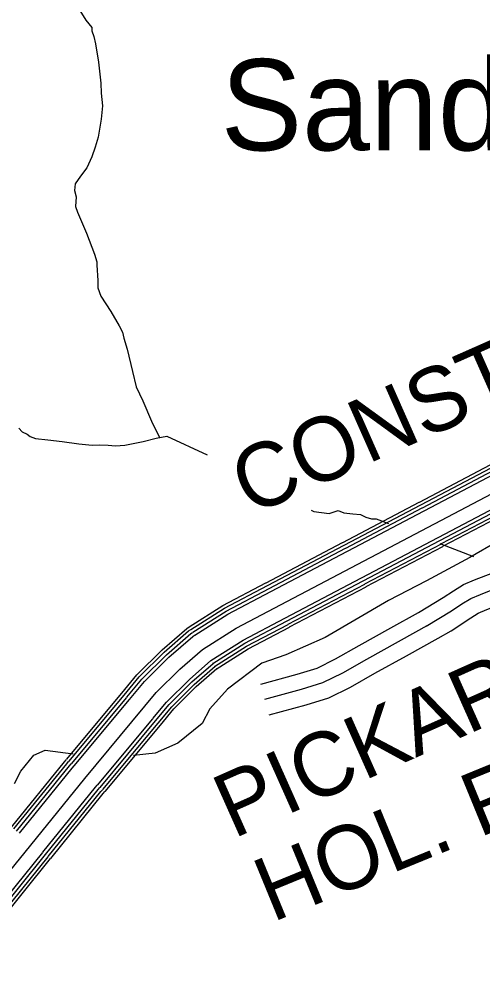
# Model space of a CAD drawing. Extents: x 1551132 to 1791609, y 378168 to 563823.
# Drawn here: x 1594033 to 1596710, y 418965 to 424575 of the extents above; entities that cross this region are included whole.
import ezdxf

# ---------------------------------------------------------------- set-up
doc = ezdxf.new("R2010")
doc.units = 0
for name, color, linetype in [('DESIGN - ROW - Right-of-Way and Easement Labels', 7, 'Continuous'), ('DESIGN - TRANSPORTATION - Text', 7, 'Continuous'), ('SURVEY - CENTERLINE - Preliminary Text', 7, 'Continuous'), ('SURVEY - PROPERTY - Owners', 7, 'Continuous'), ('SURVEY - VEGETATION - Features with Text', 7, 'Continuous')]:
    doc.layers.add(name, color=color, linetype=linetype)

msp = doc.modelspace()

# ---------------------------------------------------------------- linework, layer by layer
at = {"layer": 'DESIGN - TRANSPORTATION - Text'}
for points in [[(1594382.778, 424627.351), (1594416.144, 424570.883), (1594451.668, 424528.407), (1594451.443, 424508.39), (1594463.084, 424476.206), (1594472.617, 424434.038), (1594489.425, 424327.702), (1594504.058, 424205.365), (1594505.408, 424147.272), (1594512.6, 424075.087), (1594505.725, 423997.06), (1594488.558, 423893.124), (1594469.917, 423835.264), (1594451.284, 423779.404), (1594422.577, 423715.661), (1594386.036, 423668.018), (1594355.528, 423622.316), (1594351.103, 423584.315), (1594360.695, 423548.156), (1594356.07, 423492.13), (1594367.711, 423459.954), (1594420.335, 423337.176), (1594466.992, 423216.464), (1594480.491, 423172.246), (1594480.266, 423152.221), (1594485.283, 423064.043), (1594487.058, 423044.001), (1594486.816, 423021.967), (1594504.274, 422973.699), (1594561.281, 422884.914), (1594610.355, 422802.228), (1594627.929, 422763.969), (1594635.546, 422729.835), (1594654.829, 422665.525), (1594687.395, 422536.971), (1594708.402, 422448.602), (1594745.501, 422368.067), (1594796.175, 422249.314)], [(1594796.175, 422249.314), (1594843.149, 422154.511)], [(1594029.685, 422208.221), (1594049.459, 422187.962), (1594077.3, 422173.62), (1594095.167, 422161.395), (1594125.032, 422149.028), (1594196.956, 422142.177), (1594280.837, 422131.177), (1594376.693, 422118.044), (1594452.616, 422111.143), (1594496.64, 422112.635), (1594546.606, 422110.043), (1594588.58, 422107.552), (1594642.62, 422110.919), (1594748.86, 422131.703), (1594823.074, 422150.861), (1594885.206, 422162.153), (1595117.984, 422055.267)], [(1595720.045, 421734.134), (1595735.086, 421725.834), (1595823.517, 421714.776), (1595876.433, 421731.976), (1595908.299, 421719.584), (1595960.223, 421712.967), (1596004.172, 421708.442), (1596036.012, 421694.05), (1596067.903, 421683.667), (1596095.894, 421683.342), (1596165.759, 421656.466)], [(1596797.503, 421552.464), (1596636.157, 421459.961), (1596386.812, 421324.749), (1596166.809, 421210.888), (1595800.126, 420997.407), (1595572.781, 420897.779), (1595433.443, 420847.969), (1595235.431, 420698.524), (1595132.758, 420584.67), (1595088.759, 420499.277), (1594949.42, 420385.415), (1594817.415, 420328.489), (1594692.743, 420314.255)], [(1596464.211, 421541.671), (1596658.164, 421467.07)], [(1594005.226, 420152.358), (1594041.9, 420223.519), (1594115.232, 420316.029), (1594181.238, 420344.489), (1594342.576, 420323.146)]]:
    msp.add_lwpolyline(points, dxfattribs=at)
at = {"layer": 'SURVEY - CENTERLINE - Preliminary Text'}
for points in [[(1590777.955, 412456.346), (1592043.086, 416594.797), (1592150.084, 416903.472), (1592286.514, 417247.889), (1592448.927, 417579.306), (1592604.849, 417865.239), (1592861.46, 418251.891), (1593069.722, 418525.723), (1594410.766, 420181.826), (1594824.182, 420678.348), (1594960.987, 420814.168), (1595091.426, 420928.388), (1595285.496, 421051.858), (1600278.989, 423681.755), (1600399.095, 423758.457), (1600533.9, 423862.427), (1600657.331, 423984.272), (1600723.921, 424059.007), (1600835.985, 424211.719), (1600918.816, 424354.681), (1600956.174, 424432.658), (1600998.398, 424544.753), (1601040.98, 424673.207)], [(1596345.405, 421781.261), (1596787.795, 422014.251)], [(1596353.555, 421765.777), (1596795.945, 421998.767)], [(1596362.872, 421748.085), (1596805.261, 421981.075)], [(1596373.13, 421730.56), (1596815.519, 421963.549)], [(1596454.403, 421576.214), (1596896.792, 421809.204)], [(1596463.852, 421558.272), (1596906.242, 421791.262)], [(1595902.215, 421547.846), (1596344.605, 421780.836)], [(1595910.365, 421532.363), (1596352.755, 421765.352)], [(1595919.682, 421514.67), (1596362.072, 421747.66)], [(1595929.94, 421497.145), (1596372.33, 421730.135)], [(1596473.177, 421540.571), (1596915.567, 421773.561)], [(1596481.327, 421525.088), (1596923.717, 421758.077)], [(1596011.213, 421342.799), (1596453.603, 421575.789)], [(1596020.663, 421324.857), (1596463.052, 421557.847)], [(1595459.017, 421314.431), (1595901.407, 421547.421)], [(1595467.167, 421298.948), (1595909.557, 421531.937)], [(1595476.484, 421281.256), (1595918.873, 421514.245)], [(1596029.987, 421307.157), (1596472.377, 421540.146)], [(1596038.137, 421291.673), (1596480.527, 421524.663)], [(1595486.742, 421263.73), (1595929.14, 421496.72)], [(1595568.015, 421109.385), (1596010.413, 421342.374)], [(1595014.344, 421058.874), (1595209.431, 421182.986), (1595458.209, 421314.015)], [(1595023.736, 421044.107), (1595218.215, 421167.836), (1595466.367, 421298.531)], [(1595034.469, 421027.232), (1595228.264, 421150.527), (1595475.684, 421280.831)], [(1595577.464, 421091.442), (1596019.863, 421324.432)], [(1595586.789, 421073.742), (1596029.187, 421306.732)], [(1595594.939, 421058.258), (1596037.337, 421291.248)], [(1595046.127, 421010.598), (1595238.447, 421132.96), (1595485.942, 421263.305)], [(1595139.75, 420863.419), (1595326.045, 420981.948), (1595567.215, 421108.959)], [(1594624.753, 420675.556), (1594712.376, 420780.784), (1594857.64, 420925.004), (1595000.395, 421050.008), (1595013.661, 421058.433)], [(1595150.641, 420846.311), (1595336.237, 420964.389), (1595576.664, 421091.017)], [(1595161.374, 420829.435), (1595346.278, 420947.072), (1595585.989, 421073.317)], [(1595170.765, 420814.668), (1595355.07, 420931.921), (1595594.139, 421057.833)], [(1594638.203, 420664.356), (1594725.301, 420768.95), (1594869.581, 420912.196), (1595010.911, 421035.957), (1595023.044, 421043.657)], [(1594653.569, 420651.555), (1594740.059, 420755.425), (1594883.231, 420897.562), (1595022.936, 421019.898), (1595033.769, 421026.782)], [(1594669.744, 420639.28), (1594755.034, 420741.708), (1594897.064, 420882.72), (1595035.094, 421003.581), (1595045.344, 421010.107)], [(1594803.782, 420527.652), (1594883.789, 420623.738), (1595016.086, 420755.083), (1595139.983, 420863.569), (1595138.991, 420862.944)], [(1594819.374, 420514.677), (1594898.755, 420610.021), (1595029.919, 420740.241), (1595152.174, 420847.294), (1595149.883, 420845.827)], [(1594834.74, 420501.876), (1594913.521, 420596.487), (1595043.568, 420725.599), (1595164.199, 420831.235), (1595160.624, 420828.96)], [(1594848.19, 420490.676), (1594926.438, 420584.654), (1595055.51, 420712.799), (1595174.724, 420817.193), (1595170.016, 420814.193)], [(1594304.244, 420290.612), (1594624.178, 420674.856)], [(1594317.693, 420279.412), (1594637.628, 420663.656)], [(1594333.06, 420266.612), (1594652.994, 420650.855)], [(1594349.226, 420254.336), (1594669.16, 420638.58)], [(1594483.264, 420142.717), (1594803.199, 420526.96)], [(1594498.856, 420129.733), (1594818.79, 420513.977)], [(1594514.222, 420116.933), (1594834.157, 420501.176)], [(1594527.672, 420105.741), (1594847.606, 420489.984)], [(1593987.543, 419899.86), (1594293.711, 420277.954), (1594303.669, 420289.912)], [(1594001.142, 419888.843), (1594307.235, 420266.853), (1594317.11, 420278.712)], [(1594016.684, 419876.259), (1594322.693, 420254.153), (1594332.485, 420265.912)], [(1594033.017, 419864.192), (1594338.368, 420241.286), (1594348.651, 420253.636)], [(1594168.58, 419754.415), (1594473.173, 420130.575), (1594482.69, 420142.008)], [(1594184.338, 419741.648), (1594488.848, 420117.708), (1594498.281, 420129.033)], [(1594199.879, 419729.064), (1594504.306, 420105.007), (1594513.647, 420116.233)], [(1594213.479, 419718.047), (1594517.83, 420093.907), (1594527.097, 420105.032)], [(1593853.337, 419365.129), (1594167.997, 419753.715)], [(1593869.103, 419352.362), (1594183.763, 419740.948)], [(1593884.645, 419339.779), (1594199.304, 419728.364)], [(1593898.244, 419328.762), (1594212.904, 419717.347)]]:
    msp.add_lwpolyline(points, dxfattribs=at)
at = {"layer": 'SURVEY - PROPERTY - Owners'}
for points in [[(1595427.793, 420727.774), (1595639.063, 420784.409), (1595753.444, 420820.502), (1595860.899, 420873.312), (1595997.321, 420950.981), (1596180.525, 421053.475), (1596339.172, 421142.228), (1596482.868, 421228.263), (1596542.75, 421268.339), (1596600.999, 421303.107), (1596663.923, 421330.258), (1596769.495, 421372.334), (1596899.392, 421406.543), (1596980.923, 421434.502), (1597069.196, 421477.387), (1597258.042, 421566.723), (1597486.17, 421697.418)], [(1596384.712, 421063.767), (1596531.417, 421151.603), (1596591.249, 421191.646), (1596642.39, 421222.171), (1596698.688, 421246.464), (1596797.944, 421286.023), (1596925.691, 421319.666), (1597015.581, 421350.492), (1597108.412, 421395.593), (1597300.041, 421486.246), (1597490.562, 421595.39)], [(1595475.692, 420549.078), (1595690.87, 420606.763), (1595822.467, 420648.281), (1595947.539, 420709.758), (1596088.244, 420789.86), (1596270.84, 420892.013), (1596453.736, 420994.332), (1596528.117, 421035.933), (1596641.665, 421111.927), (1596685.414, 421138.036), (1596734.829, 421159.362), (1596827.51, 421196.304), (1596953.024, 421229.355), (1597051.605, 421263.164), (1597149.178, 421310.566), (1597343.698, 421402.585), (1597486.978, 421484.671)], [(1595451.275, 420640.155), (1595664.462, 420697.307), (1595787.284, 420736.058), (1595903.382, 420793.118), (1596041.903, 420871.979), (1596224.808, 420974.306), (1596407.703, 421076.626)]]:
    msp.add_lwpolyline(points, dxfattribs=at)

# ---------------------------------------------------------------- texts
at = {"layer": 'DESIGN - ROW - Right-of-Way and Easement Labels'}
for s, height, rotation, p in [('CONST.)', 369.9945, 23.877586, (1595366.086, 421699.208)), ('PICKARD', 369.9945, 24.028975, (1595268.879, 419830.392)), ('HOL. RD.', 369.9942, 22.319867, (1595494.099, 419346.613))]:
    msp.add_text(s, height=height, rotation=rotation, dxfattribs=at).set_placement(p)
at = {"layer": 'SURVEY - VEGETATION - Features with Text'}
msp.add_text('Sandy Hook', height=527.9876, rotation=0.000036, dxfattribs=at).set_placement((1595196.342, 423817.022))

doc.saveas('drawing.dxf')
